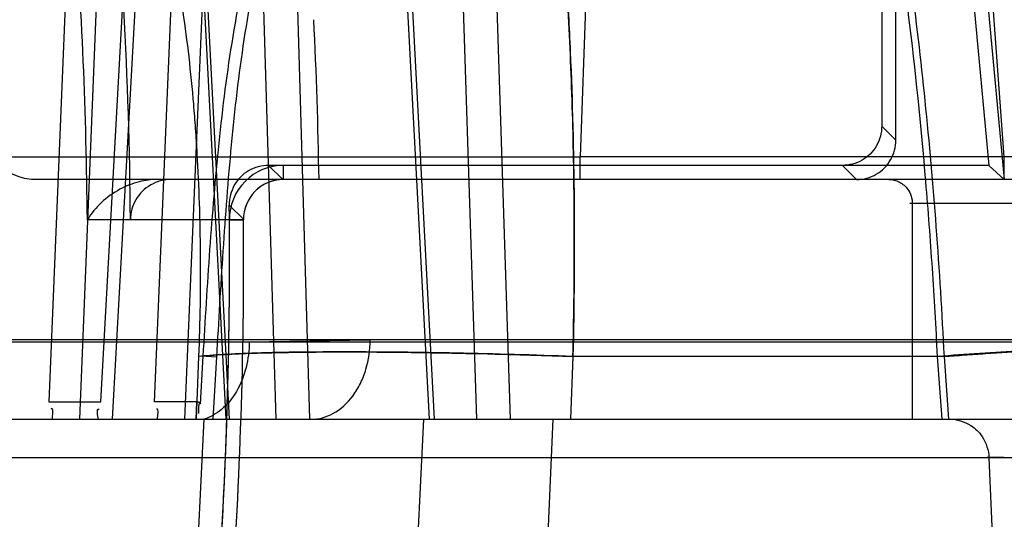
# Model space of a CAD drawing. Header units: millimetres. Extents: x 0 to 297, y 0 to 210.
# Tile 427 of 438: x 242.7562 to 242.8301, y 159.3565 to 159.394. Entities that reach past the tile are written whole.
import ezdxf

# ---------------------------------------------------------------- set-up
doc = ezdxf.new("R2010")
doc.units = ezdxf.units.MM
doc.header["$LTSCALE"] = 16.335
doc.layers.get('0').update_dxf_attribs({"linetype": 'CONTINUOUS'})
for name, color, linetype in [('AXES_REF', 7, 'CONTINUOUS'), ('INTFCLR_1', 7, 'CONTINUOUS'), ('INTFCLR_144815', 7, 'CONTINUOUS'), ('INTFCLR_72935', 7, 'CONTINUOUS')]:
    doc.layers.add(name, color=color, linetype=linetype)

msp = doc.modelspace()

# ---------------------------------------------------------------- linework, layer by layer
at = {"color": 7, "linetype": 'Continuous'}
for radius in [5.8174969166, 5.817, 5.7797484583]:
    msp.add_circle((241.4979109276, 154.8339782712), radius, dxfattribs=at)
msp.add_arc((241.4979109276, 154.8339782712), 5.76, 278.2771290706, 261.7228709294, dxfattribs=at)
at = {"layer": 'AXES_REF', "color": 7, "linetype": 'Continuous'}
msp.add_arc((241.4979109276, 154.8339782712), 5.892, 113.0826660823, 66.91733391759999, dxfattribs=at)
at = {"layer": 'AXES_REF', "color": 9, "linetype": 'Continuous'}
msp.add_arc((241.4979109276, 154.8339782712), 5.3067073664, 94.4118118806, 85.5881881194, dxfattribs=at)
at = {"layer": 'INTFCLR_1', "color": 6, "linetype": 'Continuous'}
for p, q in [((242.8263891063, 159.4099268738), (242.8289166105, 159.383036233)), ((242.8276623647, 159.4076859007), (242.8300786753, 159.3819782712)), ((242.8289166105, 159.3830362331), (242.7759963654, 159.3830362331)), ((242.8289166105, 159.383036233), (242.8300786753, 159.3819782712)), ((242.8300786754, 159.3819782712), (242.7759963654, 159.3819782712)), ((242.7729964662, 159.3789536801), (242.7645153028, 159.3789536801))]:
    msp.add_line(p, q, dxfattribs=at)
at = {"layer": 'INTFCLR_1', "color": 9, "linetype": 'Continuous'}
for p, q in [((242.7759963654, 159.3819782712), (242.7759963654, 159.3830362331)), ((242.7759963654, 159.3819782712), (242.7675863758, 159.3819782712)), ((242.7719385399, 159.3789450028), (242.7729964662, 159.3789536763))]:
    msp.add_line(p, q, dxfattribs=at)
at = {"layer": 'INTFCLR_1', "color": 6, "linetype": 'Continuous'}
for centre, radius, start, end in [((242.7700786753, 159.3563640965), 0.089475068, 7.969999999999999e-08, 57.96701055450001), ((242.4100786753, 159.3759782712), 0.3544491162, 0.4844981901, 3.0422099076), ((242.7759963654, 159.3789782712), 0.0040579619, 89.9999982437, 180.4697368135), ((242.7759963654, 159.3789782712), 0.003, 90.0000000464, 180.4697327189), ((242.4100786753, 159.3759782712), 0.3618720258, 356.0547102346, 0.4697326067), ((242.4100786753, 159.3759782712), 0.3629299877, 356.0617423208, 0.4697326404)]:
    msp.add_arc(centre, radius, start, end, dxfattribs=at)
at = {"layer": 'INTFCLR_1', "color": 9, "linetype": 'Continuous'}
for centre, radius, start, end in [((242.7700786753, 159.3563640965), 0.09, 4.8e-09, 51.70983681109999), ((242.8300786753, 159.3699782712), 0.03, 35.9421932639, 90.0000000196)]:
    msp.add_arc(centre, radius, start, end, dxfattribs=at)
at = {"layer": 'INTFCLR_1', "color": 6, "linetype": 'Continuous'}
msp.add_open_spline([(242.7675863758, 159.3819782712), (242.7670519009, 159.3819782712), (242.7659701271, 159.381695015), (242.7648011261, 159.380543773), (242.7645128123, 159.3794865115), (242.7645149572, 159.3789754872)], degree=3, knots=[0, 0, 0, 0, 0.3399642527, 0.6749491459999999, 1, 1, 1, 1], dxfattribs=at)
at = {"layer": 'INTFCLR_144815', "color": 9, "linetype": 'Continuous'}
for p, q in [((242.7684779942, 159.4254855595), (242.7716684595, 159.3639782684)), ((242.7687279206, 159.4255483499), (242.7719243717, 159.3639782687)), ((242.7754443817, 159.3639782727), (242.7736052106, 159.4254855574)), ((242.7779873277, 159.3639782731), (242.776148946, 159.425548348)), ((242.7869516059, 159.3639782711), (242.783701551, 159.4254855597)), ((242.7873391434, 159.3639782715), (242.7840832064, 159.4255483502)), ((242.7885014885, 159.4254855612), (242.7904873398, 159.3639782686)), ((242.7910256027, 159.4255483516), (242.7930109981, 159.3639782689)), ((242.7605366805, 159.4179379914), (242.7583992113, 159.3652872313)), ((242.760713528, 159.3639782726), (242.7628998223, 159.4178752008)), ((242.7623030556, 159.3652872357), (242.7647389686, 159.4097904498)), ((242.7656594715, 159.4097276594), (242.7631539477, 159.3639782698)), ((242.798975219, 159.4037464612), (242.7982445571, 159.3836840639)), ((242.8285709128, 159.40374646), (242.8300456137, 159.3836840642)), ((242.7663131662, 159.3652872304), (242.7677372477, 159.3988033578)), ((242.7700511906, 159.3987405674), (242.7685751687, 159.3639782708)), ((242.7533034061, 159.3836840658), (242.7982445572, 159.3836840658)), ((242.7982445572, 159.3819782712), (242.7982445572, 159.3836840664)), ((242.8300456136, 159.3836840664), (242.7982445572, 159.3836840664)), ((242.8300456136, 159.3836840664), (242.8300456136, 159.3819782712)), ((242.8772704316, 159.383659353), (242.8300456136, 159.3836840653)), ((242.8894103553, 159.3819782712), (242.7572584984, 159.3819782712)), ((242.8791956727, 159.3801782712), (242.8229786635, 159.3801782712)), ((242.8231758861, 159.3801782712), (242.8231758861, 159.3639782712)), ((242.915809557, 159.369925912), (242.6143892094, 159.3699259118)), ((242.9338081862, 159.3697688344), (242.6216503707, 159.3697688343)), ((242.7734309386, 159.3697899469), (242.7825053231, 159.369925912)), ((242.7697711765, 159.3651426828), (242.7699774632, 159.3687219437)), ((242.7697997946, 159.3687285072), (242.7709965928, 159.3686571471)), ((242.7707328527, 159.3639782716), (242.7709965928, 159.3686571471)), ((242.7977123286, 159.3686883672), (242.7975407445, 159.3639782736)), ((242.8255549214, 159.3686885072), (242.7977123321, 159.3686885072)), ((242.8254123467, 159.3639782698), (242.8250654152, 159.3686885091)), ((242.8255549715, 159.3686885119), (242.8259021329, 159.3639782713)), ((241.9389869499, 159.3639782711), (242.9098097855, 159.3639782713)), ((242.7700327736, 159.3639782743), (242.7691082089, 159.3459868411)), ((242.8635020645, 159.3610829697), (242.7403782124, 159.3610829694)), ((242.8313024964, 159.3610829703), (242.8288277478, 159.3611324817))]:
    msp.add_line(p, q, dxfattribs=at)
at = {"layer": 'INTFCLR_144815', "color": 6, "linetype": 'Continuous'}
for p, q in [((242.7696335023, 159.368688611), (242.769457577, 159.3639782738)), ((242.7583992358, 159.365287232), (242.762303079, 159.365287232)), ((242.7695064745, 159.365287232), (242.7663131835, 159.365287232)), ((242.7694581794, 159.3639782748), (242.7695058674, 159.3652873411)), ((242.7700327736, 159.3639782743), (242.7780870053, 159.3639782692)), ((242.7864913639, 159.3639782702), (242.785631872, 159.3459782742)), ((242.7954218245, 159.3459782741), (242.7962349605, 159.3639782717)), ((242.828927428, 159.3610829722), (242.8295411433, 159.3459782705))]:
    msp.add_line(p, q, dxfattribs=at)
msp.add_lwpolyline([(242.7695058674, 159.3652873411), (242.7695342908, 159.3652857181), (242.7695628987, 159.3652805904), (242.7695916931, 159.3652719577), (242.7696205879, 159.3652599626), (242.7696496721, 159.3652444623), (242.7696792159, 159.3652250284), (242.7697093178, 159.3652015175), (242.769739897, 159.3651740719), (242.7697709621, 159.365142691)], dxfattribs=at)
at = {"layer": 'INTFCLR_144815', "color": 9, "linetype": 'Continuous'}
for points, knots in [([(242.8250653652, 159.3686885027), (242.82501099, 159.3697952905), (242.8248929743, 159.3720041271), (242.8246210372, 159.376382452), (242.8240601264, 159.3838386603), (242.8232084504, 159.392197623), (242.8222589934, 159.3993560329), (242.8217392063, 159.4028326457), (242.8214301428, 159.4047840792), (242.8206738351, 159.4093830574), (242.8192697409, 159.4167380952), (242.8173708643, 159.4242818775), (242.8159590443, 159.4289166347), (242.8150422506, 159.4317175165), (242.8134420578, 159.4361149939), (242.8110110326, 159.4415461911), (242.8086199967, 159.4454080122), (242.8073973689, 159.447007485)], [0, 0, 0, 0, 0.0409634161, 0.0817682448, 0.1621610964, 0.3173623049, 0.3922819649, 0.429081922, 0.4473061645, 0.4653182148, 0.6013741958, 0.7239826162, 0.7526347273, 0.7804673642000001, 0.8329182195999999, 0.9255775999, 1, 1, 1, 1]), ([(242.7876502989, 159.4427018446), (242.7880815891, 159.4418716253), (242.78872115, 159.4405304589), (242.789523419, 159.4386398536), (242.7907846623, 159.4354052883), (242.7925360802, 159.4298166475), (242.7938616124, 159.4239216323), (242.7946670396, 159.419537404), (242.7951848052, 159.4164526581), (242.7960120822, 159.4107620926), (242.7967218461, 159.4040325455), (242.7971688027, 159.3979630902), (242.7973809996, 159.3943396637), (242.7976540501, 159.3887440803), (242.7978698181, 159.3801897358), (242.7978062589, 159.3725573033), (242.7977123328, 159.3686885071)], [0, 0, 0, 0, 0.0372726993, 0.0591480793, 0.081815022, 0.1755685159, 0.2921048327, 0.3223045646, 0.3531589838, 0.4167142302, 0.5513725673, 0.6226313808, 0.6591658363, 0.6959740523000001, 0.8458220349, 1, 1, 1, 1]), ([(242.8146221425, 159.4341232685), (242.8153278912, 159.4322672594), (242.8163443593, 159.4292844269), (242.8174072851, 159.4256846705), (242.8180373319, 159.4233816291), (242.8189971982, 159.4196844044), (242.8200454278, 159.4150498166), (242.8210640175, 159.4097820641), (242.8217877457, 159.4056218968), (242.8224371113, 159.4014846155), (242.8232742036, 159.3955053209), (242.8241678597, 159.3878050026), (242.8249999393, 159.3783392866), (242.8253953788, 159.3719346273), (242.8255549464, 159.3686885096)], [0, 0, 0, 0, 0.0894776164, 0.1418886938, 0.1691245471, 0.1970664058, 0.3140128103, 0.3831519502, 0.4388267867, 0.5042844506, 0.5718586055, 0.7108822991, 0.8535472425, 1, 1, 1, 1]), ([(242.7699774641, 159.3687219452), (242.7701315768, 159.3713854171), (242.770458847, 159.3767205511), (242.7711102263, 159.3847330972), (242.7721193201, 159.3927650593), (242.7734793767, 159.3994358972), (242.7748458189, 159.4040443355), (242.7757772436, 159.4066727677), (242.776818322, 159.4092881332), (242.7783257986, 159.4124762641), (242.7801427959, 159.4155021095), (242.781794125, 159.41778415), (242.7835708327, 159.4199445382), (242.7855489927, 159.4219168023), (242.7877296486, 159.4236437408), (242.7900427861, 159.4251880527), (242.7919259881, 159.426120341), (242.7932240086, 159.4266120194)], [0, 0, 0, 0, 0.1216132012, 0.243647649, 0.3663864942, 0.4904425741, 0.5534431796, 0.5853358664, 0.6175277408, 0.68173217, 0.7458615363, 0.7780820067, 0.8100580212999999, 0.8733073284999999, 0.9049126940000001, 0.9367292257, 1, 1, 1, 1]), ([(242.7977123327, 159.3686885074), (242.7977788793, 159.3714265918), (242.7978319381, 159.3755232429), (242.7978067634, 159.3809574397), (242.7977182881, 159.3862631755), (242.7974920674, 159.3927368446), (242.7971013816, 159.3990986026), (242.7967369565, 159.4034545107), (242.796504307, 159.4058894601), (242.7961405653, 159.4093964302), (242.7955145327, 159.4144346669), (242.794487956, 159.4207459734), (242.7936607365, 159.4247422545), (242.7932240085, 159.4266120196)], [0, 0, 0, 0, 0.1410920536, 0.2110289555, 0.2799367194, 0.4144452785, 0.5446820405, 0.6082294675, 0.6396124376, 0.6706863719, 0.7898572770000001, 0.9010878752, 1, 1, 1, 1]), ([(242.7709965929, 159.3686571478), (242.7711468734, 159.3713144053), (242.7714573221, 159.3766255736), (242.772049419, 159.3845804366), (242.7729627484, 159.3925070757), (242.7742021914, 159.3990608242), (242.7754577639, 159.4035733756), (242.7763182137, 159.4061340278), (242.7772763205, 159.4086727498), (242.7786707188, 159.4117593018), (242.7803580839, 159.4146894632), (242.781895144, 159.4168956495), (242.7835481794, 159.418976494), (242.7853939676, 159.4208756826), (242.7874339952, 159.422538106), (242.7895954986, 159.4240221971), (242.7913609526, 159.424918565), (242.7925790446, 159.4253907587)], [0, 0, 0, 0, 0.1248651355, 0.2496005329, 0.3741910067, 0.4990542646, 0.5620229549, 0.5937827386, 0.6257619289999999, 0.6893021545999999, 0.7524559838, 0.7840722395, 0.8153727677, 0.8770772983, 0.9078185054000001, 0.9387092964, 1, 1, 1, 1]), ([(242.7647389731, 159.4097904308), (242.7654426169, 159.4079253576), (242.7661871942, 159.4055260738), (242.7669276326, 159.4025896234), (242.7674003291, 159.4005348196), (242.7681537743, 159.3967483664), (242.7687972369, 159.3922580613), (242.7691983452, 159.3882061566), (242.7693868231, 159.385789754), (242.7696266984, 159.382060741), (242.7698070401, 159.3763563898), (242.7697296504, 159.3712668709), (242.7696334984, 159.3686885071)], [0, 0, 0, 0, 0.1436399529, 0.1805795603, 0.218231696, 0.2955572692, 0.4587139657, 0.5448233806, 0.5889339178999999, 0.6333573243, 0.8140790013, 1, 1, 1, 1]), ([(242.8214054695, 159.3819782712), (242.8216812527, 159.3819782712), (242.8222433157, 159.3818404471), (242.8229640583, 159.3812154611), (242.8231758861, 159.3805485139), (242.8231758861, 159.3801782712)], [0, 0, 0, 0, 0.2986258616, 0.5990907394, 1, 1, 1, 1]), ([(242.7734309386, 159.3697899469), (242.7734268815, 159.3691428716), (242.7732687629, 159.3678417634), (242.7725773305, 159.3660640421), (242.7714796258, 159.364679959), (242.7705087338, 159.3641217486), (242.7700327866, 159.3639782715)], [0, 0, 0, 0, 0.2717254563, 0.5445330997, 0.7912562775, 1, 1, 1, 1]), ([(242.7780870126, 159.3639782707), (242.778644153, 159.3639782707), (242.7798799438, 159.3643146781), (242.7810777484, 159.3654431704), (242.7818053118, 159.3666623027), (242.7823411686, 159.368058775), (242.7825005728, 159.3691867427), (242.7825053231, 159.369925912)], [0, 0, 0, 0, 0.2054853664, 0.4505558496, 0.5869702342, 0.7273728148, 1, 1, 1, 1]), ([(242.8533643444, 159.3686885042), (242.8539287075, 159.368816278), (242.8560812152, 159.3694455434), (242.8529151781, 159.3697678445), (242.851371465, 159.3698013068), (242.8492514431, 159.369830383), (242.8468817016, 159.369800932), (242.8441293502, 159.3697353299), (242.8411368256, 159.3696283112), (242.8379660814, 159.3694873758), (242.8347068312, 159.3693169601), (242.8303957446, 159.3690626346), (242.827181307, 159.3688440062), (242.8250653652, 159.3686885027)], [0, 0, 0, 0, 0.0547083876, 0.1179133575, 0.1678214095, 0.2316806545, 0.3082483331, 0.3954244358, 0.490813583, 0.5917094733, 0.6953926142, 0.7994078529, 1, 1, 1, 1]), ([(242.8255549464, 159.3686885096), (242.8260687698, 159.3687262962), (242.8271080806, 159.3688013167), (242.8292251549, 159.3689483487), (242.8330215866, 159.3691956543), (242.8373593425, 159.369439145), (242.8416305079, 159.3696292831), (242.8446236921, 159.369736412), (242.8473763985, 159.3698020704), (242.8497462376, 159.3698316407), (242.8518657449, 159.3698023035), (242.8534085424, 159.3697695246), (242.8565712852, 159.3694438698), (242.8544140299, 159.3688165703), (242.8538477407, 159.3686885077)], [0, 0, 0, 0, 0.0487017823, 0.09849918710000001, 0.2006050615, 0.4083212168, 0.5092247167, 0.6046170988, 0.6917896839, 0.7683451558, 0.8321820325, 0.8820574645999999, 0.9451181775, 1, 1, 1, 1]), ([(242.7977123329, 159.3686885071), (242.7947975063, 159.3687943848), (242.7891030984, 159.3689589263), (242.7811712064, 159.3690552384), (242.7753323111, 159.3690023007), (242.7719449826, 159.3688646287), (242.7705164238, 159.36877015), (242.7699096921, 159.3687171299), (242.7696334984, 159.3686885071)], [0, 0, 0, 0, 0.31149135, 0.6083491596, 0.8471123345, 0.934966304, 0.9703461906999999, 1, 1, 1, 1]), ([(242.769977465, 159.3687219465), (242.7714082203, 159.3688525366), (242.7750702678, 159.368997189), (242.7814634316, 159.3690558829), (242.7878569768, 159.368972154), (242.7927377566, 159.3688506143), (242.7955909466, 159.3687629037), (242.7970086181, 159.3687140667), (242.7977123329, 159.3686885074)], [0, 0, 0, 0, 0.1553445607, 0.3959554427, 0.6913523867, 0.8466225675, 0.9238601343, 1, 1, 1, 1]), ([(242.825980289, 159.363978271), (242.8265305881, 159.3639782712), (242.8275008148, 159.3636878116), (242.8285947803, 159.3626090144), (242.8289082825, 159.361640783), (242.82892743, 159.3610829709)], [0, 0, 0, 0, 0.3656769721, 0.6291122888, 1, 1, 1, 1])]:
    msp.add_open_spline(points, degree=3, knots=knots, dxfattribs=at)
at = {"layer": 'INTFCLR_144815', "color": 7, "linetype": 'Continuous'}
msp.add_open_spline([(242.7572575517, 159.3819782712), (242.7568005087, 159.3819782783), (242.7560748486, 159.3821815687), (242.755111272, 159.3826100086), (242.7545760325, 159.3828855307), (242.7542861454, 159.3830343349)], degree=3, knots=[0, 0, 0, 0, 0.431984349, 0.6920171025, 1, 1, 1, 1], dxfattribs=at)
at = {"layer": 'INTFCLR_144815', "color": 6, "linetype": 'Continuous'}
for points in [[(242.7586649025, 159.3639782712), (242.7586355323, 159.3642443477), (242.7588277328, 159.364774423), (242.7585600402, 159.3647744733)], [(242.7697709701, 159.365142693), (242.7695971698, 159.3653300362), (242.7696279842, 159.3646479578), (242.7696106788, 159.3643929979)], [(242.7620917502, 159.3639782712), (242.7621106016, 159.3642332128), (242.7619074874, 159.3647418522), (242.762163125, 159.3647418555)], [(242.766551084, 159.3639782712), (242.7665256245, 159.3642332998), (242.7667171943, 159.3647418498), (242.7664608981, 159.3647418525)]]:
    msp.add_open_spline(points, degree=3, dxfattribs=at)
at = {"layer": 'INTFCLR_72935', "color": 6, "linetype": 'Continuous'}
for p, q in [((242.820882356, 159.4157836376), (242.820882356, 159.3859906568)), ((242.8219403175, 159.3849326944), (242.8219403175, 159.414085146)), ((242.8179279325, 159.3830362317), (242.7748820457, 159.3830362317)), ((242.8300786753, 159.3819782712), (242.7665269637, 159.3819782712)), ((242.775996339, 159.3819782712), (242.7759507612, 159.381977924))]:
    msp.add_line(p, q, dxfattribs=at)
at = {"layer": 'INTFCLR_72935', "color": 9, "linetype": 'Continuous'}
for p, q in [((242.8219403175, 159.3849326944), (242.8208823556, 159.3859906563)), ((242.7759507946, 159.3819782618), (242.7748823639, 159.3830362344)), ((242.8179279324, 159.3830362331), (242.8189858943, 159.3819782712)), ((242.7719277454, 159.3800485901), (242.7729961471, 159.378999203)), ((242.7729964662, 159.3789536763), (242.7612967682, 159.3789536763))]:
    msp.add_line(p, q, dxfattribs=at)
for centre, radius, start, end in [((242.7700786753, 159.3564581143), 0.09, 0, 51.61285547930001), ((242.4100786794, 159.3759782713), 0.351215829, 0.4854006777, 4.3727929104), ((242.4100786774, 159.3759782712), 0.3686348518, 0.9326026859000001, 2.7987974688)]:
    msp.add_arc(centre, radius, start, end, dxfattribs=at)
at = {"layer": 'INTFCLR_72935', "color": 6, "linetype": 'Continuous'}
for centre, radius, start, end in [((242.7700786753, 159.3564581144), 0.089475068, 4.285e-07, 51.6128560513), ((242.7700786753, 159.3564581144), 0.083024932, 4.617e-07, 47.75960035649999), ((242.7700786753, 159.3564581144), 0.0825, 7.400000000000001e-09, 46.3709450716), ((242.7759963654, 159.3789782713), 0.003, 90.8759614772, 180.469732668), ((242.4100786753, 159.3759782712), 0.3618720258, 356.0547102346, 0.6444719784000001), ((242.4100786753, 159.3759782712), 0.3629299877, 356.0559919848, 0.4769284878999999)]:
    msp.add_arc(centre, radius, start, end, dxfattribs=at)
for points, knots in [([(242.820882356, 159.3859906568), (242.820882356, 159.3854763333), (242.8206094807, 159.3844331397), (242.8194749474, 159.383304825), (242.8184373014, 159.3830362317), (242.8179279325, 159.3830362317)], [0, 0, 0, 0, 0.3358896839, 0.6673460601, 1, 1, 1, 1]), ([(242.8189858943, 159.3819782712), (242.8195002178, 159.3819782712), (242.8205434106, 159.3822511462), (242.821671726, 159.3833856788), (242.8219403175, 159.3844233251), (242.8219403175, 159.3849326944)], [0, 0, 0, 0, 0.3358897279, 0.6673457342, 1, 1, 1, 1]), ([(242.7748820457, 159.3830362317), (242.7743639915, 159.3830362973), (242.7733130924, 159.3827593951), (242.7721826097, 159.3816096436), (242.7719220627, 159.3805614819), (242.7719278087, 159.380048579)], [0, 0, 0, 0, 0.3359596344, 0.6673601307, 1, 1, 1, 1]), ([(242.7665269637, 159.3819782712), (242.7660750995, 159.3819782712), (242.7650992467, 159.3818484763), (242.7636549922, 159.3812771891), (242.7623038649, 159.3803177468), (242.7615820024, 159.3794402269), (242.7612967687, 159.378965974)], [0, 0, 0, 0, 0.2159922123, 0.4650476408, 0.735463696, 1, 1, 1, 1])]:
    msp.add_open_spline(points, degree=3, knots=knots, dxfattribs=at)

doc.saveas('drawing.dxf')
